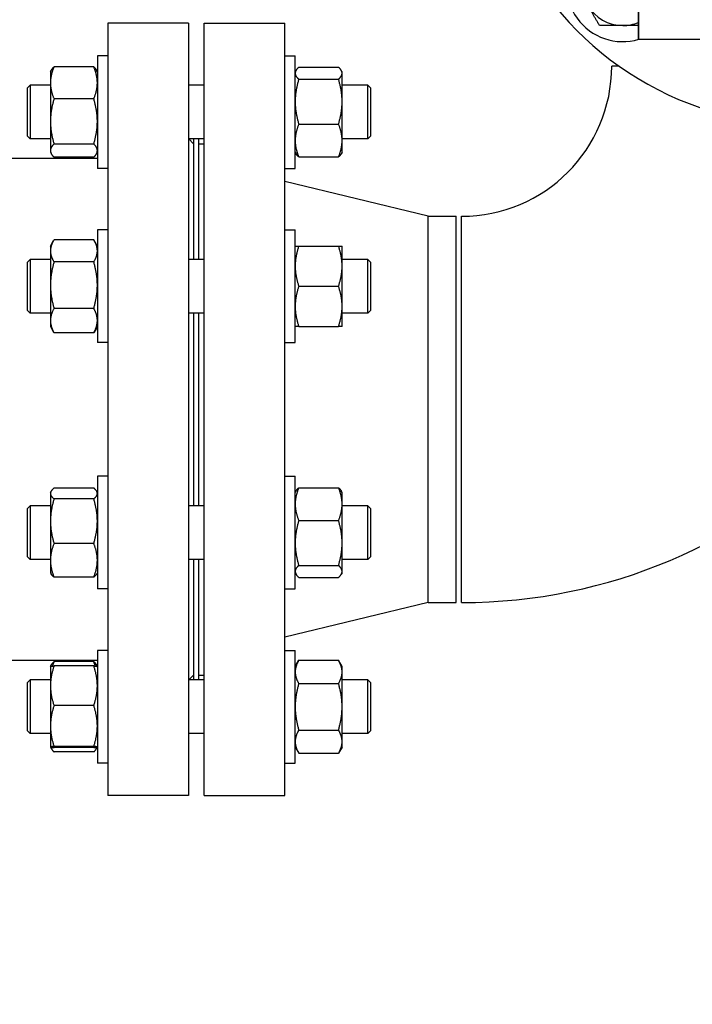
# Model space of a CAD drawing. Header units: inches. Extents: x 5 to 1128, y -85 to 748.
# Tile 309 of 656: x 356 to 364, y 580 to 591. Entities that reach past the tile are written whole.
import ezdxf

# ---------------------------------------------------------------- set-up
doc = ezdxf.new("R2010")
doc.units = ezdxf.units.IN
doc.header["$LTSCALE"] = 32
doc.header["$MEASUREMENT"] = 0
doc.layers.add('Dimension (ANSI)', color=7, linetype='Continuous', lineweight=25)
doc.layers.add('Visible (ANSI)', color=7, linetype='Continuous', lineweight=30)
doc.styles.add('Note Text (ANSI)', font='tahoma.ttf')
doc.dimstyles.new('SB Fraction-16 (ANSI)', dxfattribs={"dimscale": 32, "dimtxt": 0.125, "dimasz": 0.098425, "dimexe": 0.125, "dimexo": 0.0625, "dimgap": 0.031496, "dimtad": 0, "dimtih": 1, "dimtoh": 1, "dimdec": 4, "dimrnd": 1e-08, "dimzin": 0, "dimdsep": 46, "dimlunit": 5, "dimtxsty": 'Note Text (ANSI)', "dimcen": 0.09, "dimdle": 0.393701, "dimclrd": 256, "dimclre": 256, "dimclrt": 256, "dimadec": 0, "dimazin": 3, "dimtfac": 0.96, "dimtofl": 0, "dimtmove": 0, "dimatfit": 3, "dimfxl": 1, "dimfrac": 2, "dimtolj": 1, "dimtzin": 12, "dimlwd": -1, "dimlwe": -1, "dimarcsym": 0})

# ---------------------------------------------------------------- blocks, each defined once
blk = doc.blocks.new('*D19')
at = {"layer": 'Defpoints', "color": 0, "transparency": 16777216}
for p in [(455.781, 700.44), (292.001, 552.44), (455.781, 552.44)]:
    blk.add_point(p, dxfattribs=at)
at = {"layer": 'Dimension (ANSI)', "transparency": 16777216}
for p, q in [((453.781, 700.44), (288.001, 700.44)), ((292.001, 697.29), (292.001, 636.039)), ((292.001, 555.589), (292.001, 629.841)), ((453.781, 552.44), (288.001, 552.44))]:
    blk.add_line(p, q, dxfattribs=at)
for points in [[(291.476, 697.29), (292.526, 697.29), (292.001, 700.44)], [(291.476, 555.589), (292.526, 555.589), (292.001, 552.44)]]:
    blk.add_solid(points, dxfattribs=at)
at = {"layer": 'Dimension (ANSI)', "transparency": 16777216, "insert": (287.899, 635.031), "char_height": 4, "attachment_point": 1, "style": 'Note Text (ANSI)'}
blk.add_mtext('\\A1;148', dxfattribs=at)

msp = doc.modelspace()

# ---------------------------------------------------------------- linework, layer by layer
at = {"layer": 'Visible (ANSI)'}
for p, q in [((363.46813, 590.93978), (363.46813, 612.31478)), ((363.46813, 591.31478), (363.46813, 590.93978)), ((357.28063, 591.12728), (357.28063, 582.12728)), ((358.22063, 591.12728), (357.28063, 591.12728)), ((358.22063, 591.12728), (358.22063, 582.12728)), ((358.40313, 582.12728), (358.40313, 591.12728)), ((358.40313, 591.12728), (359.34313, 591.12728)), ((359.34313, 582.12728), (359.34313, 591.12728)), ((363.46813, 590.93978), (376.96813, 590.93978)), ((357.15863, 590.74853), (357.15863, 589.43603)), ((357.28063, 590.74853), (357.15863, 590.74853)), ((359.34313, 590.74808), (359.46513, 590.74808)), ((359.46513, 589.43558), (359.46513, 590.74808)), ((357.11677, 590.61861), (356.6535, 590.61861)), ((359.507, 590.61465), (359.97027, 590.61465)), ((363.24076, 590.62728), (363.15563, 590.62728)), ((356.61163, 590.56103), (356.62327, 590.58119)), ((356.61163, 590.56103), (356.61163, 590.43235)), ((357.15863, 590.56103), (357.147, 590.58119)), ((359.46513, 590.56058), (359.47468, 590.57711)), ((359.507, 590.47456), (359.97027, 590.47456)), ((360.01213, 590.56058), (360.00259, 590.57711)), ((360.01213, 590.54461), (360.01213, 590.56058)), ((360.01213, 590.21315), (360.01213, 590.54461)), ((356.34313, 590.37303), (356.37443, 590.40433)), ((356.34313, 589.81063), (356.34313, 590.37303)), ((356.37443, 590.40433), (356.37443, 589.77933)), ((356.61163, 590.40433), (356.37443, 590.40433)), ((356.61163, 590.43235), (356.61163, 589.98293)), ((358.40313, 590.40433), (358.22063, 590.40433)), ((360.31183, 590.40433), (360.01213, 590.40433)), ((360.31183, 589.77933), (360.31183, 590.40433)), ((360.34313, 590.37303), (360.31183, 590.40433)), ((360.34313, 590.37303), (360.34313, 589.81063)), ((357.11677, 590.24609), (356.6535, 590.24609)), ((360.01213, 589.76037), (360.01213, 590.21315)), ((356.61163, 589.98293), (356.61163, 589.64286)), ((359.507, 589.95174), (359.97027, 589.95174)), ((356.34313, 589.81063), (356.37443, 589.77933)), ((360.34313, 589.81063), (360.31183, 589.77933)), ((356.61163, 589.77933), (356.37443, 589.77933)), ((357.11677, 589.71976), (356.6535, 589.71976)), ((358.40313, 589.77933), (358.22063, 589.77933)), ((358.28063, 589.72228), (358.22358, 589.77933)), ((358.28063, 589.77933), (358.28063, 588.37484)), ((358.34313, 588.37484), (358.34313, 589.77933)), ((358.34313, 589.72228), (358.40313, 589.72228)), ((360.31183, 589.77933), (360.01213, 589.77933)), ((360.01213, 589.62308), (360.01213, 589.76037)), ((356.61163, 589.64286), (356.61163, 589.62353)), ((356.61163, 589.62353), (356.62327, 589.60337)), ((357.11677, 589.56595), (356.6535, 589.56595)), ((357.15863, 589.62353), (357.147, 589.60337)), ((359.46513, 589.62308), (359.47468, 589.60654)), ((359.507, 589.56901), (359.97027, 589.56901)), ((360.01213, 589.62308), (360.00259, 589.60654)), ((357.15863, 589.55128), (351.94063, 589.55128)), ((357.28063, 589.43603), (357.15863, 589.43603)), ((359.34313, 589.43558), (359.46513, 589.43558)), ((361.01647, 588.87728), (359.34313, 589.28228)), ((361.01647, 584.37728), (361.01647, 588.87728)), ((361.01647, 588.87728), (361.34313, 588.87728)), ((361.34313, 584.37728), (361.34313, 588.87728)), ((361.40563, 584.37728), (361.40563, 588.87728)), ((357.15863, 588.71896), (357.15863, 587.40646)), ((357.28063, 588.71896), (357.15863, 588.71896)), ((359.34313, 588.71859), (359.46513, 588.71859)), ((359.46513, 587.40609), (359.46513, 588.71859)), ((356.61163, 588.53146), (356.64892, 588.59605)), ((356.61163, 588.53146), (356.61163, 588.47469)), ((357.11677, 588.60378), (356.6535, 588.60378)), ((357.15863, 588.53146), (357.12134, 588.59605)), ((359.507, 588.53109), (359.97027, 588.53109)), ((360.01213, 588.29672), (360.01213, 588.53109)), ((356.61163, 588.47469), (356.61163, 588.07506)), ((356.34313, 588.34354), (356.37443, 588.37484)), ((356.34313, 587.78114), (356.34313, 588.34354)), ((356.37443, 588.37484), (356.37443, 587.74984)), ((356.61163, 588.37484), (356.37443, 588.37484)), ((357.11677, 588.34559), (356.6535, 588.34559)), ((358.40313, 588.37484), (358.22063, 588.37484)), ((360.31183, 588.37484), (360.01213, 588.37484)), ((360.01213, 587.82797), (360.01213, 588.29672)), ((360.31183, 587.74984), (360.31183, 588.37484)), ((360.34313, 588.34354), (360.31183, 588.37484)), ((360.34313, 588.34354), (360.34313, 587.78114)), ((356.61163, 588.07506), (356.61163, 587.66307)), ((359.507, 588.06234), (359.97027, 588.06234)), ((356.34313, 587.78114), (356.37443, 587.74984)), ((356.61163, 587.74984), (356.37443, 587.74984)), ((357.11677, 587.80452), (356.6535, 587.80452)), ((358.40313, 587.74984), (358.22063, 587.74984)), ((358.28063, 587.74984), (358.28063, 585.50472)), ((358.34313, 585.50472), (358.34313, 587.74984)), ((360.01213, 587.59359), (360.01213, 587.82797)), ((360.31183, 587.74984), (360.01213, 587.74984)), ((360.34313, 587.78114), (360.31183, 587.74984)), ((356.61163, 587.66307), (356.61163, 587.59396)), ((356.61163, 587.59396), (356.64892, 587.52937)), ((357.11677, 587.52163), (356.6535, 587.52163)), ((357.15863, 587.59396), (357.12134, 587.52937)), ((359.507, 587.59359), (359.97027, 587.59359)), ((357.28063, 587.40646), (357.15863, 587.40646)), ((359.34313, 587.40609), (359.46513, 587.40609)), ((357.15863, 585.84853), (357.15863, 584.53603)), ((357.28063, 585.84853), (357.15863, 585.84853)), ((359.34313, 585.84847), (359.46513, 585.84847)), ((359.46513, 584.53597), (359.46513, 585.84847)), ((356.61163, 585.66103), (356.61931, 585.67433)), ((356.61163, 585.66103), (356.61163, 585.6481)), ((357.11677, 585.71123), (356.6535, 585.71123)), ((357.15863, 585.66103), (357.15095, 585.67433)), ((359.46513, 585.66097), (359.47468, 585.6775)), ((359.507, 585.71504), (359.97027, 585.71504)), ((360.01213, 585.66097), (360.00259, 585.6775)), ((360.01213, 585.52367), (360.01213, 585.66097)), ((356.61163, 585.6481), (356.61163, 585.32549)), ((357.11677, 585.58496), (356.6535, 585.58496)), ((356.34313, 585.47342), (356.37443, 585.50472)), ((356.34313, 584.91102), (356.34313, 585.47342)), ((356.37443, 585.50472), (356.37443, 584.87972)), ((356.61163, 585.50472), (356.37443, 585.50472)), ((358.40313, 585.50472), (358.22063, 585.50472)), ((360.01213, 585.0709), (360.01213, 585.52367)), ((360.31183, 585.50472), (360.01213, 585.50472)), ((360.31183, 584.87972), (360.31183, 585.50472)), ((360.34313, 585.47342), (360.31183, 585.50472)), ((360.34313, 585.47342), (360.34313, 584.91102)), ((356.61163, 585.32549), (356.61163, 584.86967)), ((359.507, 585.33231), (359.97027, 585.33231)), ((357.11677, 585.06601), (356.6535, 585.06601)), ((360.01213, 584.73944), (360.01213, 585.0709)), ((356.34313, 584.91102), (356.37443, 584.87972)), ((356.61163, 584.87972), (356.37443, 584.87972)), ((356.61163, 584.86967), (356.61163, 584.72353)), ((358.40313, 584.87972), (358.22063, 584.87972)), ((358.28063, 584.87972), (358.28063, 583.47523)), ((358.34313, 583.47523), (358.34313, 584.87972)), ((360.31183, 584.87972), (360.01213, 584.87972)), ((360.34313, 584.91102), (360.31183, 584.87972)), ((359.507, 584.80948), (359.97027, 584.80948)), ((360.01213, 584.72347), (360.01213, 584.73944)), ((356.61163, 584.72353), (356.61931, 584.71023)), ((357.11677, 584.67333), (356.6535, 584.67333)), ((357.15863, 584.72353), (357.15095, 584.71023)), ((359.46513, 584.72347), (359.47468, 584.70693)), ((359.507, 584.66939), (359.97027, 584.66939)), ((360.01213, 584.72347), (360.00259, 584.70693)), ((357.28063, 584.53603), (357.15863, 584.53603)), ((359.34313, 584.53597), (359.46513, 584.53597)), ((361.01647, 584.37728), (359.34313, 583.97228)), ((361.01647, 584.37728), (361.34313, 584.37728)), ((357.15863, 583.81871), (357.15863, 582.50621)), ((357.28063, 583.81871), (357.15863, 583.81871)), ((359.34313, 583.81898), (359.46513, 583.81898)), ((359.46513, 582.50648), (359.46513, 583.81898)), ((357.15863, 583.70328), (355.53063, 583.70328)), ((359.46513, 583.63148), (359.507, 583.704)), ((359.507, 583.704), (359.97027, 583.704)), ((360.01213, 583.63148), (359.97027, 583.704)), ((356.61163, 583.63121), (356.61173, 583.63137)), ((356.61163, 583.63121), (356.61163, 583.40745)), ((356.61202, 583.63171), (356.62327, 583.65119)), ((357.11677, 583.68861), (356.6535, 583.68861)), ((357.11677, 583.63817), (356.6535, 583.63817)), ((357.15824, 583.63171), (357.147, 583.65119)), ((357.15863, 583.63121), (357.15854, 583.63137)), ((360.01213, 583.56868), (360.01213, 583.63148)), ((356.34313, 583.44393), (356.37443, 583.47523)), ((356.37443, 583.47523), (356.37443, 582.85023)), ((356.61163, 583.47523), (356.37443, 583.47523)), ((358.40313, 583.47523), (358.22063, 583.47523)), ((358.28063, 583.53228), (358.22358, 583.47523)), ((358.34313, 583.53228), (358.40313, 583.53228)), ((360.01213, 583.16273), (360.01213, 583.56868)), ((360.31183, 583.47523), (360.01213, 583.47523)), ((360.31183, 582.85023), (360.31183, 583.47523)), ((360.34313, 583.44393), (360.31183, 583.47523)), ((356.34313, 582.88153), (356.34313, 583.44393)), ((356.61163, 583.40745), (356.61163, 582.93886)), ((359.507, 583.43336), (359.97027, 583.43336)), ((360.34313, 583.44393), (360.34313, 582.88153)), ((357.11677, 583.17672), (356.6535, 583.17672)), ((360.01213, 582.75678), (360.01213, 583.16273)), ((356.61163, 582.93886), (356.61163, 582.69387)), ((356.34313, 582.88153), (356.37443, 582.85023)), ((356.61163, 582.85023), (356.37443, 582.85023)), ((358.40313, 582.85023), (358.22063, 582.85023)), ((359.507, 582.8921), (359.97027, 582.8921)), ((360.31183, 582.85023), (360.01213, 582.85023)), ((360.34313, 582.88153), (360.31183, 582.85023)), ((356.61163, 582.69387), (356.61163, 582.69371)), ((356.61163, 582.69371), (356.61173, 582.69354)), ((356.61163, 582.69371), (356.61163, 582.69353)), ((356.61163, 582.69353), (356.62327, 582.67337)), ((357.11677, 582.701), (356.6535, 582.701)), ((357.11677, 582.68674), (356.6535, 582.68674)), ((357.15863, 582.69353), (357.147, 582.67337)), ((357.15863, 582.69371), (357.15854, 582.69354)), ((359.46513, 582.69398), (359.507, 582.62147)), ((360.01213, 582.69398), (359.97027, 582.62147)), ((360.01213, 582.69398), (360.01213, 582.75678)), ((357.11677, 582.63595), (356.6535, 582.63595)), ((359.507, 582.62147), (359.97027, 582.62147)), ((357.28063, 582.50621), (357.15863, 582.50621)), ((359.34313, 582.50648), (359.46513, 582.50648)), ((358.22063, 582.12728), (357.28063, 582.12728)), ((358.40313, 582.12728), (359.34313, 582.12728))]:
    msp.add_line(p, q, dxfattribs=at)
for centre, radius, start, end in [((365.40563, 593.68928), 3.75, 121.108923, 312.844664), ((363.28431, 591.56846), 0.65625, 73.733398, 286.666959), ((363.28431, 591.56846), 0.46875, 210, 270), ((363.28431, 591.56846), 0.46875, 270, 293.088349), ((361.40563, 590.62728), 6.25, 270, 0), ((361.40563, 590.62728), 1.75, 270, 0)]:
    msp.add_arc(centre, radius, start, end, dxfattribs=at)
for points, weights in [([(363.01368, 591.09971), (362.94116, 591.22531), (362.87836, 591.33408)], [1, 1.0379548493, 1]), ([(363.28431, 591.09971), (363.15871, 591.09971), (363.01368, 591.09971)], [1, 1.0379548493, 1]), ([(363.46813, 591.09971), (363.37294, 591.09971), (363.28431, 591.09971)], [1.01600725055, 1.026485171, 1]), ([(356.6535, 590.61861), (356.61163, 590.5188), (356.61163, 590.43235)], [1, 1.0379548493, 1]), ([(356.62327, 590.58119), (356.63352, 590.59895), (356.6535, 590.61861)], [1.01889881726, 1.01775604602, 1]), ([(357.15863, 590.43235), (357.15863, 590.5188), (357.11677, 590.61861)], [1, 1.0379548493, 1]), ([(357.11677, 590.61861), (357.13674, 590.59895), (357.147, 590.58119)], [1, 1.01775604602, 1.01889881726]), ([(359.507, 590.61465), (359.46513, 590.57711), (359.46513, 590.54461)], [1, 1.0379548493, 1]), ([(360.01213, 590.54461), (360.01213, 590.57711), (359.97027, 590.61465)], [1, 1.0379548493, 1]), ([(359.46513, 590.54461), (359.46513, 590.5121), (359.507, 590.47456)], [1, 1.0379548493, 1]), ([(359.507, 590.47456), (359.46513, 590.33447), (359.46513, 590.21315)], [1, 1.0379548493, 1]), ([(359.97027, 590.47456), (360.01213, 590.5121), (360.01213, 590.54461)], [1, 1.0379548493, 1]), ([(360.01213, 590.21315), (360.01213, 590.33447), (359.97027, 590.47456)], [1, 1.0379548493, 1]), ([(356.61163, 590.43235), (356.61163, 590.34591), (356.6535, 590.24609)], [1, 1.0379548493, 1]), ([(357.11677, 590.24609), (357.15863, 590.34591), (357.15863, 590.43235)], [1, 1.0379548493, 1]), ([(356.6535, 590.24609), (356.61163, 590.10506), (356.61163, 589.98293)], [1, 1.0379548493, 1]), ([(357.15863, 589.98293), (357.15863, 590.10506), (357.11677, 590.24609)], [1, 1.0379548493, 1]), ([(359.46513, 590.21315), (359.46513, 590.09183), (359.507, 589.95174)], [1, 1.0379548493, 1]), ([(359.97027, 589.95174), (360.01213, 590.09183), (360.01213, 590.21315)], [1, 1.0379548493, 1]), ([(356.61163, 589.98293), (356.61163, 589.86079), (356.6535, 589.71976)], [1, 1.0379548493, 1]), ([(357.11677, 589.71976), (357.15863, 589.86079), (357.15863, 589.98293)], [1, 1.0379548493, 1]), ([(359.507, 589.95174), (359.46513, 589.84919), (359.46513, 589.76037)], [1, 1.0379548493, 1]), ([(360.01213, 589.76037), (360.01213, 589.84919), (359.97027, 589.95174)], [1, 1.0379548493, 1]), ([(356.6535, 589.71976), (356.61163, 589.67855), (356.61163, 589.64286)], [1, 1.0379548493, 1]), ([(357.15863, 589.64286), (357.15863, 589.67855), (357.11677, 589.71976)], [1, 1.0379548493, 1]), ([(359.46513, 589.76037), (359.46513, 589.67156), (359.507, 589.56901)], [1, 1.0379548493, 1]), ([(359.97027, 589.56901), (360.01213, 589.67156), (360.01213, 589.76037)], [1, 1.0379548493, 1]), ([(356.61163, 589.64286), (356.61163, 589.60716), (356.6535, 589.56595)], [1, 1.0379548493, 1]), ([(357.11677, 589.56595), (357.15863, 589.60716), (357.15863, 589.64286)], [1, 1.0379548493, 1]), ([(359.507, 589.56901), (359.48492, 589.5888), (359.47468, 589.60654)], [1, 1.01965956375, 1.01895290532]), ([(360.00259, 589.60654), (359.99234, 589.5888), (359.97027, 589.56901)], [1.01895290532, 1.01965956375, 1]), ([(356.6535, 588.60378), (356.61163, 588.5346), (356.61163, 588.47469)], [1, 1.0379548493, 1]), ([(357.15863, 588.47469), (357.15863, 588.5346), (357.11677, 588.60378)], [1, 1.0379548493, 1]), ([(359.46513, 588.53109), (359.46513, 588.53109), (359.507, 588.53109)], [1, 1.0379548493, 1]), ([(359.507, 588.53109), (359.46513, 588.40549), (359.46513, 588.29672)], [1, 1.0379548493, 1]), ([(359.97027, 588.53109), (360.01213, 588.53109), (360.01213, 588.53109)], [1, 1.0379548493, 1]), ([(360.01213, 588.29672), (360.01213, 588.40549), (359.97027, 588.53109)], [1, 1.0379548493, 1]), ([(356.61163, 588.47469), (356.61163, 588.41478), (356.6535, 588.34559)], [1, 1.0379548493, 1]), ([(357.11677, 588.34559), (357.15863, 588.41478), (357.15863, 588.47469)], [1, 1.0379548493, 1]), ([(356.6535, 588.34559), (356.61163, 588.20061), (356.61163, 588.07506)], [1, 1.0379548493, 1]), ([(357.15863, 588.07506), (357.15863, 588.20061), (357.11677, 588.34559)], [1, 1.0379548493, 1]), ([(359.46513, 588.29672), (359.46513, 588.18794), (359.507, 588.06234)], [1, 1.0379548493, 1]), ([(359.97027, 588.06234), (360.01213, 588.18794), (360.01213, 588.29672)], [1, 1.0379548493, 1]), ([(356.61163, 588.07506), (356.61163, 587.9495), (356.6535, 587.80452)], [1, 1.0379548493, 1]), ([(357.11677, 587.80452), (357.15863, 587.9495), (357.15863, 588.07506)], [1, 1.0379548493, 1]), ([(359.507, 588.06234), (359.46513, 587.93674), (359.46513, 587.82797)], [1, 1.0379548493, 1]), ([(360.01213, 587.82797), (360.01213, 587.93674), (359.97027, 588.06234)], [1, 1.0379548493, 1]), ([(356.6535, 587.80452), (356.61163, 587.72872), (356.61163, 587.66307)], [1, 1.0379548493, 1]), ([(357.15863, 587.66307), (357.15863, 587.72872), (357.11677, 587.80452)], [1, 1.0379548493, 1]), ([(359.46513, 587.82797), (359.46513, 587.71919), (359.507, 587.59359)], [1, 1.0379548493, 1]), ([(359.97027, 587.59359), (360.01213, 587.71919), (360.01213, 587.82797)], [1, 1.0379548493, 1]), ([(356.61163, 587.66307), (356.61163, 587.59743), (356.6535, 587.52163)], [1, 1.0379548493, 1]), ([(357.11677, 587.52163), (357.15863, 587.59743), (357.15863, 587.66307)], [1, 1.0379548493, 1]), ([(356.6535, 587.52163), (356.65114, 587.52553), (356.64892, 587.52937)], [1, 1.00206469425, 1.00390475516]), ([(357.12134, 587.52937), (357.11912, 587.52553), (357.11677, 587.52163)], [1.00390475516, 1.00206469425, 1]), ([(359.507, 587.59359), (359.46513, 587.59359), (359.46513, 587.59359)], [1, 1.0379548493, 1]), ([(360.01213, 587.59359), (360.01213, 587.59359), (359.97027, 587.59359)], [1, 1.0379548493, 1]), ([(356.6535, 585.71123), (356.61163, 585.6774), (356.61163, 585.6481)], [1, 1.0379548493, 1]), ([(357.15863, 585.6481), (357.15863, 585.6774), (357.11677, 585.71123)], [1, 1.0379548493, 1]), ([(359.507, 585.71504), (359.46513, 585.61249), (359.46513, 585.52367)], [1, 1.0379548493, 1]), ([(359.47468, 585.6775), (359.48492, 585.69525), (359.507, 585.71504)], [1.01895290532, 1.01965956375, 1]), ([(359.97027, 585.71504), (359.99234, 585.69525), (360.00259, 585.6775)], [1, 1.01965956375, 1.01895290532]), ([(360.01213, 585.52367), (360.01213, 585.61249), (359.97027, 585.71504)], [1, 1.0379548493, 1]), ([(356.61163, 585.6481), (356.61163, 585.6188), (356.6535, 585.58496)], [1, 1.0379548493, 1]), ([(356.6535, 585.58496), (356.61163, 585.44591), (356.61163, 585.32549)], [1, 1.0379548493, 1]), ([(357.11677, 585.58496), (357.15863, 585.6188), (357.15863, 585.6481)], [1, 1.0379548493, 1]), ([(357.15863, 585.32549), (357.15863, 585.44591), (357.11677, 585.58496)], [1, 1.0379548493, 1]), ([(359.46513, 585.52367), (359.46513, 585.43486), (359.507, 585.33231)], [1, 1.0379548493, 1]), ([(359.97027, 585.33231), (360.01213, 585.43486), (360.01213, 585.52367)], [1, 1.0379548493, 1]), ([(356.61163, 585.32549), (356.61163, 585.20506), (356.6535, 585.06601)], [1, 1.0379548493, 1]), ([(357.11677, 585.06601), (357.15863, 585.20506), (357.15863, 585.32549)], [1, 1.0379548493, 1]), ([(359.507, 585.33231), (359.46513, 585.19222), (359.46513, 585.0709)], [1, 1.0379548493, 1]), ([(360.01213, 585.0709), (360.01213, 585.19222), (359.97027, 585.33231)], [1, 1.0379548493, 1]), ([(356.6535, 585.06601), (356.61163, 584.96079), (356.61163, 584.86967)], [1, 1.0379548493, 1]), ([(357.15863, 584.86967), (357.15863, 584.96079), (357.11677, 585.06601)], [1, 1.0379548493, 1]), ([(359.46513, 585.0709), (359.46513, 584.94957), (359.507, 584.80948)], [1, 1.0379548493, 1]), ([(359.97027, 584.80948), (360.01213, 584.94957), (360.01213, 585.0709)], [1, 1.0379548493, 1]), ([(356.61163, 584.86967), (356.61163, 584.77855), (356.6535, 584.67333)], [1, 1.0379548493, 1]), ([(357.11677, 584.67333), (357.15863, 584.77855), (357.15863, 584.86967)], [1, 1.0379548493, 1]), ([(359.507, 584.80948), (359.46513, 584.77195), (359.46513, 584.73944)], [1, 1.0379548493, 1]), ([(359.46513, 584.73944), (359.46513, 584.70693), (359.507, 584.66939)], [1, 1.0379548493, 1]), ([(360.01213, 584.73944), (360.01213, 584.77195), (359.97027, 584.80948)], [1, 1.0379548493, 1]), ([(359.97027, 584.66939), (360.01213, 584.70693), (360.01213, 584.73944)], [1, 1.0379548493, 1]), ([(356.6535, 584.67333), (356.62935, 584.69285), (356.61931, 584.71023)], [1, 1.0215494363, 1.01862883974]), ([(357.15095, 584.71023), (357.14092, 584.69285), (357.11677, 584.67333)], [1.01862883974, 1.0215494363, 1]), ([(359.507, 583.704), (359.46513, 583.63148), (359.46513, 583.56868)], [1, 1.0379548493, 1]), ([(360.01213, 583.56868), (360.01213, 583.63148), (359.97027, 583.704)], [1, 1.0379548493, 1]), ([(356.6535, 583.63817), (356.61163, 583.51453), (356.61163, 583.40745)], [1, 1.0379548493, 1]), ([(356.61173, 583.63137), (356.61355, 583.63453), (356.6535, 583.63817)], [1.00343145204, 1.03615364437, 1]), ([(356.62327, 583.65119), (356.63352, 583.66895), (356.6535, 583.68861)], [1.01889881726, 1.01775604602, 1]), ([(356.6535, 583.68861), (356.64215, 583.66154), (356.63399, 583.63617)], [1, 1.01001544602, 1.01474518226]), ([(357.13628, 583.63617), (357.12812, 583.66154), (357.11677, 583.68861)], [1.01474518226, 1.01001544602, 1]), ([(357.11677, 583.68861), (357.13674, 583.66895), (357.147, 583.65119)], [1, 1.01775604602, 1.01889881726]), ([(357.11677, 583.63817), (357.15672, 583.63453), (357.15854, 583.63137)], [1, 1.03615364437, 1.00343145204]), ([(357.15863, 583.40745), (357.15863, 583.51453), (357.11677, 583.63817)], [1, 1.0379548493, 1]), ([(359.46513, 583.56868), (359.46513, 583.50588), (359.507, 583.43336)], [1, 1.0379548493, 1]), ([(359.97027, 583.43336), (360.01213, 583.50588), (360.01213, 583.56868)], [1, 1.0379548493, 1]), ([(356.61163, 583.40745), (356.61163, 583.30036), (356.6535, 583.17672)], [1, 1.0379548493, 1]), ([(357.11677, 583.17672), (357.15863, 583.30036), (357.15863, 583.40745)], [1, 1.0379548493, 1]), ([(359.507, 583.43336), (359.46513, 583.28833), (359.46513, 583.16273)], [1, 1.0379548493, 1]), ([(360.01213, 583.16273), (360.01213, 583.28833), (359.97027, 583.43336)], [1, 1.0379548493, 1]), ([(356.6535, 583.17672), (356.61163, 583.04925), (356.61163, 582.93886)], [1, 1.0379548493, 1]), ([(357.15863, 582.93886), (357.15863, 583.04925), (357.11677, 583.17672)], [1, 1.0379548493, 1]), ([(359.46513, 583.16273), (359.46513, 583.03713), (359.507, 582.8921)], [1, 1.0379548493, 1]), ([(359.97027, 582.8921), (360.01213, 583.03713), (360.01213, 583.16273)], [1, 1.0379548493, 1]), ([(356.61163, 582.93886), (356.61163, 582.82847), (356.6535, 582.701)], [1, 1.0379548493, 1]), ([(357.11677, 582.701), (357.15863, 582.82847), (357.15863, 582.93886)], [1, 1.0379548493, 1]), ([(359.507, 582.8921), (359.46513, 582.81958), (359.46513, 582.75678)], [1, 1.0379548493, 1]), ([(360.01213, 582.75678), (360.01213, 582.81958), (359.97027, 582.8921)], [1, 1.0379548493, 1]), ([(356.6535, 582.701), (356.61163, 582.69718), (356.61163, 582.69387)], [1, 1.0379548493, 1]), ([(356.61163, 582.69387), (356.61163, 582.69056), (356.6535, 582.68674)], [1, 1.0379548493, 1]), ([(356.61495, 582.69193), (356.6232, 582.66578), (356.6535, 582.63595)], [1.01542672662, 1.02718614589, 1]), ([(357.15863, 582.69387), (357.15863, 582.69718), (357.11677, 582.701)], [1, 1.0379548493, 1]), ([(357.11677, 582.68674), (357.15863, 582.69056), (357.15863, 582.69387)], [1, 1.0379548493, 1]), ([(357.11677, 582.63595), (357.14707, 582.66578), (357.15531, 582.69193)], [1, 1.02718614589, 1.01542672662]), ([(359.46513, 582.75678), (359.46513, 582.69398), (359.507, 582.62147)], [1, 1.0379548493, 1]), ([(359.97027, 582.62147), (360.01213, 582.69398), (360.01213, 582.75678)], [1, 1.0379548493, 1])]:
    msp.add_rational_spline(points, weights, degree=2, dxfattribs=at)

# ---------------------------------------------------------------- dimensions: what is measured, and where the dimension line sits
at = {"layer": 'Dimension (ANSI)'}
dim = msp.add_linear_dim(base=(292.00111, 552.43978), p1=(455.78063, 700.43978), p2=(455.78063, 552.43978), angle=90, dimstyle='SB Fraction-16 (ANSI)', override={"dimgap": 0.031496, "dimdec": 4, "dimtol": 0, "dimlim": 0, "dimtp": 0, "dimtm": 0, "dimtdec": 2, "dimatfit": 1}, dxfattribs=at)
dim.commit()
dim.dimension.update_dxf_attribs({"geometry": '*D19', "text_midpoint": (292.00111, 632.93978), "dimtype": 160})

doc.saveas('drawing.dxf')
